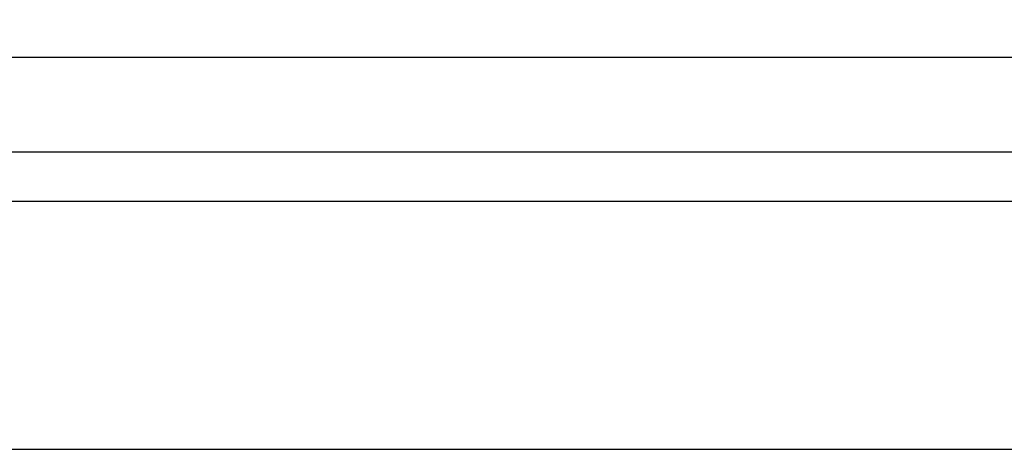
# Model space of a CAD drawing. Header units: inches. Extents: x 1802 to 2468, y -253 to -72.
# Tile 436 of 570: x 2262.377 to 2263.369, y -157.647 to -157.214. Entities that reach past the tile are written whole.
import ezdxf
from ezdxf.enums import TextEntityAlignment as Align

# ---------------------------------------------------------------- set-up
doc = ezdxf.new("R2010")
doc.units = ezdxf.units.IN
doc.header["$LTSCALE"] = 0.5
doc.header["$MEASUREMENT"] = 0
doc.layers.add('SID-M-D', color=42, linetype='Continuous')
doc.layers.add('SID-M-S', color=105, linetype='Continuous')
doc.styles.add('PTI', font='romand.shx', dxfattribs={"oblique": 10})

# ---------------------------------------------------------------- blocks, each defined once
blk = doc.blocks.new('*U9')
at = {"layer": 'SID-M-S'}
for p, q in [((-34.00000000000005, -0.2500000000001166), (-1.13242748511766e-14, -0.2499999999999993)), ((-34.00000000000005, -0.3000000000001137), (-1.13242748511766e-14, -0.3)), ((-34.00000000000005, -0.550000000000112), (2.886579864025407e-15, -0.55))]:
    blk.add_line(p, q, dxfattribs=at)
blk = doc.blocks.new('JM_TITTLE_BOX_SID')
at = {"layer": 'SID-M-S'}
blk.add_lwpolyline([(1.261213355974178e-13, -0.1549984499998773), (-6.499934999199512, -0.1549984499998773, -0.414213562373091), (-6.654933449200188, 1.163513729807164e-13), (-6.654933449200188, 1.416652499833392, -0.4142135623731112), (-6.499934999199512, 1.571650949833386), (1.261213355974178e-13, 1.571650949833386, -0.4142135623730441), (0.1549984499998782, 1.416652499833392), (0.1549984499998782, 1.163513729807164e-13, -0.4142135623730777)], format="xyb", close=True, dxfattribs=at)
at = {"layer": 'SID-M-D', "style": 'PTI', "oblique": 10}
for tag, p in [('CUSTOMER', (-5.990553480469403, 1.371591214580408)), ('DIEDATAINFO', (-2.18746001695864, 1.371591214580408)), ('PARTDESCRIPTION', (-5.966376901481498, 1.169693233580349)), ('00-00-00', (-1.009105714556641, 1.167793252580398)), ('PARTNUMBER', (-5.81595049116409, 0.9696952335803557)), ('REV', (-3.360356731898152, 0.9696952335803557)), ('SCALE', (-2.520436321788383, 0.9677952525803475)), ('SH', (-0.8571950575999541, 0.9677952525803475)), ('SHX', (-0.4057438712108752, 0.9677952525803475)), ('WTD', (-3.839149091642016, 0.7480887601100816)), ('TOOL', (-2.472915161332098, 0.7480887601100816)), ('JOB', (-0.9225366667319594, 0.7480887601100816))]:
    blk.add_attdef(tag, p, '', height=0.09999900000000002, dxfattribs=at)
blk.add_attdef('BUILT', text='', height=0.2499630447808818, dxfattribs=at).set_placement((-2.336101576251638, 0.2076912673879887), align=Align.CENTER)

msp = doc.modelspace()

# ---------------------------------------------------------------- block references
at = {"layer": 'SID-M-D'}
msp.add_blockref('*U9', (2265.907834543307, -157.09684881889), dxfattribs=at)
at = {"layer": 'SID-M-S'}
msp.add_blockref('JM_TITTLE_BOX_SID', (2265.907834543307, -157.0968488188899), dxfattribs=at)

doc.saveas('drawing.dxf')
